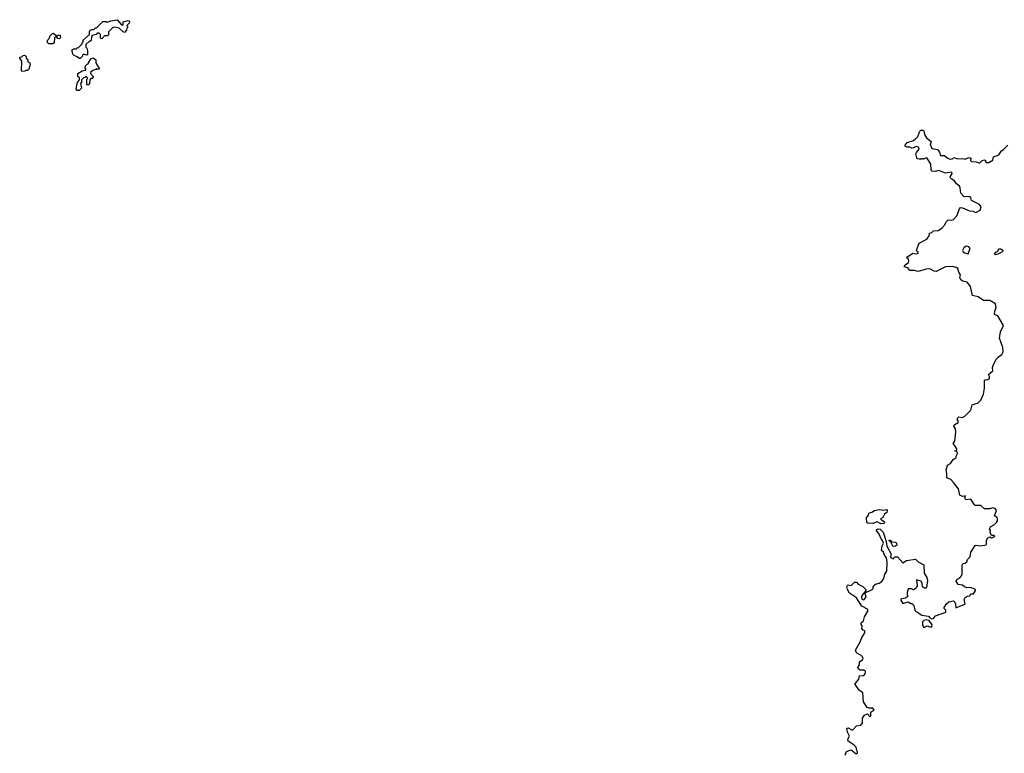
# Model space of a CAD drawing. Extents: x 2219101 to 2444320, y 201258 to 358766.
# Tile 283 of 349: x 2402550 to 2413405, y 249697 to 257790. Entities that reach past the tile are written whole.
import ezdxf

# ---------------------------------------------------------------- set-up
doc = ezdxf.new("R2010")
doc.units = 0

msp = doc.modelspace()

# ---------------------------------------------------------------- linework, layer by layer
at = {"layer": '0CON10XD'}
for points in [[(2403215, 257362), (2403205, 257362), (2403185, 257380), (2403150, 257395), (2403135, 257410), (2403130, 257445), (2403120, 257455), (2403145, 257470), (2403175, 257470), (2403182, 257478), (2403198, 257482), (2403238, 257522), (2403240, 257535), (2403250, 257545), (2403250, 257565), (2403320, 257625), (2403318, 257655), (2403327, 257673), (2403345, 257682), (2403367, 257683), (2403385, 257700), (2403395, 257700), (2403465, 257770), (2403505, 257770), (2403515, 257762), (2403555, 257778), (2403625, 257790), (2403672, 257732), (2403685, 257730), (2403690, 257735), (2403692, 257768), (2403745, 257782), (2403760, 257775), (2403758, 257752), (2403730, 257725), (2403738, 257718), (2403740, 257705), (2403730, 257695), (2403727, 257673), (2403705, 257650), (2403690, 257655), (2403648, 257698), (2403595, 257708), (2403575, 257700), (2403530, 257655), (2403528, 257622), (2403518, 257612), (2403485, 257612), (2403455, 257580), (2403440, 257585), (2403440, 257625), (2403425, 257640), (2403405, 257640), (2403392, 257628), (2403350, 257615), (2403340, 257605), (2403338, 257562), (2403325, 257550), (2403315, 257550), (2403280, 257515), (2403280, 257485), (2403290, 257475), (2403298, 257445), (2403298, 257402), (2403285, 257400), (2403255, 257410), (2403242, 257398), (2403240, 257385), (2403215, 257362)], [(2402915, 257522), (2402873, 257523), (2402853, 257543), (2402862, 257568), (2402880, 257585), (2402882, 257608), (2402915, 257640), (2402928, 257638), (2402955, 257610), (2402965, 257610), (2402975, 257620), (2402998, 257618), (2403000, 257595), (2402985, 257580), (2402972, 257582), (2402955, 257600), (2402945, 257600), (2402932, 257588), (2402930, 257535), (2402915, 257522)], [(2402575, 257220), (2402570, 257225), (2402572, 257332), (2402550, 257365), (2402552, 257378), (2402575, 257380), (2402590, 257395), (2402605, 257400), (2402620, 257385), (2402620, 257365), (2402640, 257345), (2402640, 257325), (2402660, 257315), (2402667, 257295), (2402650, 257245), (2402635, 257230), (2402615, 257230), (2402605, 257222), (2402575, 257220)], [(2403205, 257010), (2403185, 257010), (2403173, 257027), (2403183, 257087), (2403190, 257105), (2403210, 257125), (2403208, 257148), (2403190, 257165), (2403190, 257195), (2403240, 257225), (2403278, 257232), (2403280, 257245), (2403272, 257255), (2403275, 257280), (2403295, 257300), (2403310, 257305), (2403310, 257315), (2403333, 257357), (2403355, 257368), (2403372, 257362), (2403388, 257348), (2403390, 257315), (2403430, 257245), (2403405, 257240), (2403395, 257250), (2403388, 257242), (2403355, 257230), (2403332, 257208), (2403330, 257195), (2403360, 257165), (2403360, 257155), (2403348, 257142), (2403335, 257140), (2403322, 257128), (2403320, 257085), (2403308, 257072), (2403295, 257070), (2403290, 257075), (2403290, 257135), (2403300, 257145), (2403288, 257158), (2403275, 257160), (2403268, 257152), (2403255, 257150), (2403232, 257128), (2403230, 257095), (2403220, 257085), (2403230, 257035), (2403205, 257010)], [(2411838, 251442), (2411830, 251425), (2411836, 251396), (2411855, 251391), (2411865, 251397), (2411881, 251425), (2411870, 251455), (2411872, 251468), (2411885, 251480), (2411905, 251482), (2411950, 251505), (2411960, 251515), (2411958, 251535), (2411986, 251564), (2412026, 251574), (2412055, 251591), (2412077, 251625), (2412087, 251675), (2412109, 251705), (2412113, 251805), (2412106, 251855), (2412083, 251883), (2412074, 251915), (2412052, 251935), (2412057, 251985), (2412073, 252015), (2412063, 252045), (2412046, 252065), (2412024, 252115), (2411996, 252155), (2412000, 252165), (2412015, 252173), (2412035, 252169), (2412070, 252135), (2412104, 252035), (2412111, 251981), (2412156, 251895), (2412150, 251865), (2412156, 251855), (2412185, 251842), (2412194, 251866), (2412226, 251866), (2412285, 251798), (2412328, 251825), (2412425, 251840), (2412455, 251810), (2412517, 251777), (2412523, 251685), (2412552, 251635), (2412558, 251605), (2412548, 251525), (2412545, 251520), (2412525, 251520), (2412503, 251533), (2412498, 251572), (2412488, 251595), (2412438, 251612), (2412444, 251546), (2412435, 251520), (2412405, 251502), (2412382, 251512), (2412345, 251511), (2412333, 251473), (2412337, 251423), (2412315, 251408), (2412270, 251400), (2412264, 251395), (2412264, 251385), (2412285, 251350), (2412345, 251368), (2412375, 251350), (2412385, 251350), (2412407, 251327), (2412418, 251278), (2412430, 251265), (2412495, 251220), (2412571, 251211), (2412585, 251192), (2412605, 251180), (2412626, 251184), (2412648, 251212), (2412762, 251255), (2412761, 251275), (2412742, 251295), (2412743, 251305), (2412768, 251345), (2412795, 251367), (2412845, 251380), (2412860, 251365), (2412867, 251347), (2412872, 251302), (2412969, 251341), (2412973, 251345), (2412964, 251395), (2412974, 251415), (2412995, 251430), (2413025, 251436), (2413036, 251455), (2413065, 251458), (2413089, 251495), (2413086, 251505), (2413065, 251517), (2413025, 251528), (2412993, 251523), (2412966, 251535), (2412945, 251551), (2412895, 251561), (2412876, 251595), (2412883, 251615), (2412916, 251634), (2412933, 251655), (2412940, 251675), (2412942, 251775), (2412955, 251792), (2412975, 251796), (2412992, 251808), (2412998, 251835), (2413029, 251865), (2413036, 251915), (2413085, 251989), (2413095, 251994), (2413145, 251986), (2413204, 251996), (2413210, 252005), (2413209, 252045), (2413218, 252072), (2413245, 252086), (2413265, 252073), (2413292, 252085), (2413300, 252095), (2413295, 252100), (2413265, 252100), (2413259, 252109), (2413249, 252135), (2413252, 252155), (2413242, 252175), (2413252, 252195), (2413285, 252213), (2413320, 252245), (2413329, 252261), (2413330, 252285), (2413325, 252298), (2413298, 252318), (2413318, 252375), (2413306, 252396), (2413276, 252404), (2413245, 252393), (2413185, 252393), (2413145, 252431), (2413085, 252432), (2413075, 252438), (2413035, 252499), (2412980, 252495), (2412970, 252515), (2412978, 252538), (2412945, 252530), (2412916, 252546), (2412899, 252615), (2412844, 252684), (2412815, 252718), (2412772, 252735), (2412772, 252785), (2412764, 252825), (2412779, 252875), (2412811, 252895), (2412840, 252940), (2412875, 252962), (2412874, 252975), (2412888, 253005), (2412885, 253023), (2412858, 253035), (2412880, 253040), (2412881, 253055), (2412857, 253097), (2412840, 253115), (2412859, 253141), (2412869, 253245), (2412866, 253275), (2412847, 253305), (2412850, 253315), (2412858, 253325), (2412897, 253345), (2412897, 253365), (2412887, 253385), (2412891, 253399), (2412905, 253408), (2412935, 253402), (2412965, 253411), (2413035, 253483), (2413050, 253540), (2413115, 253562), (2413147, 253593), (2413175, 253660), (2413186, 253725), (2413187, 253805), (2413195, 253818), (2413225, 253819), (2413243, 253835), (2413243, 253853), (2413230, 253875), (2413280, 253915), (2413276, 253955), (2413282, 253975), (2413316, 254044), (2413342, 254072), (2413376, 254095), (2413394, 254126), (2413388, 254175), (2413353, 254275), (2413364, 254345), (2413395, 254415), (2413335, 254524), (2413305, 254535), (2413298, 254545), (2413301, 254575), (2413317, 254615), (2413309, 254655), (2413245, 254694), (2413176, 254694), (2413115, 254734), (2413056, 254746), (2413033, 254845), (2412995, 254894), (2412948, 254905), (2412925, 254921), (2412916, 254945), (2412921, 254975), (2412903, 255005), (2412894, 255044), (2412875, 255058), (2412835, 255069), (2412756, 255064), (2412655, 255013), (2412630, 255015), (2412585, 255042), (2412545, 255039), (2412455, 255012), (2412415, 255023), (2412365, 255024), (2412342, 255052), (2412302, 255065), (2412312, 255085), (2412348, 255112), (2412354, 255125), (2412347, 255147), (2412328, 255165), (2412334, 255175), (2412372, 255195), (2412395, 255216), (2412435, 255207), (2412457, 255215), (2412456, 255225), (2412442, 255235), (2412438, 255248), (2412465, 255323), (2412551, 255369), (2412576, 255405), (2412580, 255435), (2412605, 255442), (2412625, 255460), (2412675, 255464), (2412718, 255492), (2412747, 255525), (2412766, 255564), (2412785, 255583), (2412825, 255578), (2412845, 255586), (2412883, 255625), (2412910, 255705), (2412923, 255717), (2412945, 255716), (2413022, 255682), (2413059, 255679), (2413092, 255662), (2413140, 255690), (2413149, 255725), (2413132, 255752), (2413045, 255794), (2413036, 255825), (2413025, 255838), (2412963, 255837), (2412925, 255878), (2412918, 255935), (2412910, 255955), (2412879, 255979), (2412855, 256014), (2412825, 256029), (2412813, 256045), (2412809, 256055), (2412829, 256095), (2412827, 256107), (2412757, 256097), (2412685, 256127), (2412645, 256115), (2412610, 256120), (2412598, 256135), (2412595, 256198), (2412555, 256261), (2412544, 256266), (2412515, 256253), (2412505, 256260), (2412497, 256253), (2412465, 256250), (2412448, 256255), (2412439, 256265), (2412431, 256309), (2412437, 256325), (2412468, 256362), (2412460, 256385), (2412435, 256392), (2412404, 256376), (2412385, 256373), (2412365, 256384), (2412334, 256384), (2412313, 256393), (2412312, 256405), (2412334, 256436), (2412405, 256459), (2412425, 256474), (2412450, 256500), (2412475, 256560), (2412485, 256570), (2412505, 256571), (2412516, 256565), (2412526, 256525), (2412548, 256488), (2412597, 256445), (2412586, 256405), (2412600, 256390), (2412605, 256369), (2412669, 256359), (2412690, 256330), (2412702, 256292), (2412745, 256293), (2412775, 256266), (2412805, 256253), (2412830, 256255), (2412855, 256270), (2412890, 256255), (2412943, 256257), (2412975, 256251), (2413015, 256271), (2413035, 256262), (2413034, 256235), (2413044, 256224), (2413095, 256223), (2413133, 256207), (2413160, 256235), (2413185, 256243), (2413198, 256235), (2413198, 256225), (2413206, 256216), (2413235, 256214), (2413279, 256241), (2413285, 256277), (2413345, 256300), (2413375, 256344), (2413399, 256360), (2413444, 256405)], [(2413005, 255206), (2413030, 255265), (2413015, 255285), (2412985, 255291), (2412959, 255275), (2412944, 255245), (2412950, 255230), (2412968, 255218), (2413005, 255206)], [(2413307, 255197), (2413298, 255205), (2413310, 255225), (2413334, 255236), (2413346, 255264), (2413365, 255264), (2413389, 255249), (2413388, 255235), (2413379, 255225), (2413335, 255202), (2413307, 255197)], [(2412045, 252230), (2412005, 252250), (2411955, 252234), (2411900, 252235), (2411890, 252245), (2411884, 252295), (2411906, 252324), (2411913, 252347), (2411945, 252357), (2411973, 252375), (2412026, 252386), (2412075, 252380), (2412105, 252387), (2412114, 252374), (2412111, 252355), (2412084, 252336), (2412065, 252298), (2412040, 252285), (2412051, 252271), (2412081, 252255), (2412085, 252240), (2412075, 252231), (2412045, 252230)], [(2412185, 251979), (2412175, 251984), (2412152, 252032), (2412135, 252040), (2412135, 252050), (2412145, 252050), (2412161, 252031), (2412206, 252025), (2412216, 252015), (2412221, 251995), (2412205, 251984), (2412185, 251979)], [(2411651, 249675), (2411665, 249717), (2411715, 249736), (2411773, 249693), (2411785, 249700), (2411788, 249715), (2411778, 249728), (2411770, 249765), (2411748, 249788), (2411682, 249832), (2411681, 249855), (2411698, 249885), (2411675, 249930), (2411670, 249975), (2411685, 249980), (2411725, 249958), (2411735, 249958), (2411775, 250001), (2411825, 250009), (2411842, 250035), (2411841, 250085), (2411862, 250118), (2411895, 250133), (2411925, 250099), (2411935, 250118), (2411932, 250145), (2411938, 250155), (2411972, 250175), (2411955, 250194), (2411914, 250194), (2411894, 250204), (2411853, 250265), (2411844, 250364), (2411805, 250394), (2411759, 250455), (2411760, 250465), (2411800, 250515), (2411808, 250552), (2411855, 250556), (2411871, 250575), (2411875, 250595), (2411872, 250605), (2411856, 250616), (2411815, 250616), (2411796, 250626), (2411792, 250645), (2411809, 250675), (2411807, 250705), (2411845, 250733), (2411849, 250745), (2411842, 250762), (2411827, 250777), (2411774, 250804), (2411764, 250835), (2411820, 250935), (2411834, 250976), (2411868, 251025), (2411868, 251048), (2411850, 251055), (2411833, 251073), (2411838, 251105), (2411828, 251118), (2411828, 251135), (2411851, 251159), (2411865, 251202), (2411902, 251265), (2411902, 251275), (2411895, 251288), (2411835, 251320), (2411774, 251414), (2411700, 251465), (2411677, 251505), (2411669, 251535), (2411675, 251550), (2411685, 251556), (2411715, 251549), (2411755, 251584), (2411777, 251587), (2411795, 251563), (2411845, 251538), (2411880, 251505), (2411878, 251492), (2411838, 251442)], [(2412525, 251087), (2412555, 251104), (2412585, 251091), (2412605, 251094), (2412611, 251115), (2412575, 251163), (2412545, 251170), (2412519, 251161), (2412504, 251146), (2412502, 251115), (2412515, 251089), (2412525, 251087)]]:
    msp.add_lwpolyline(points, dxfattribs=at)

doc.saveas('drawing.dxf')
